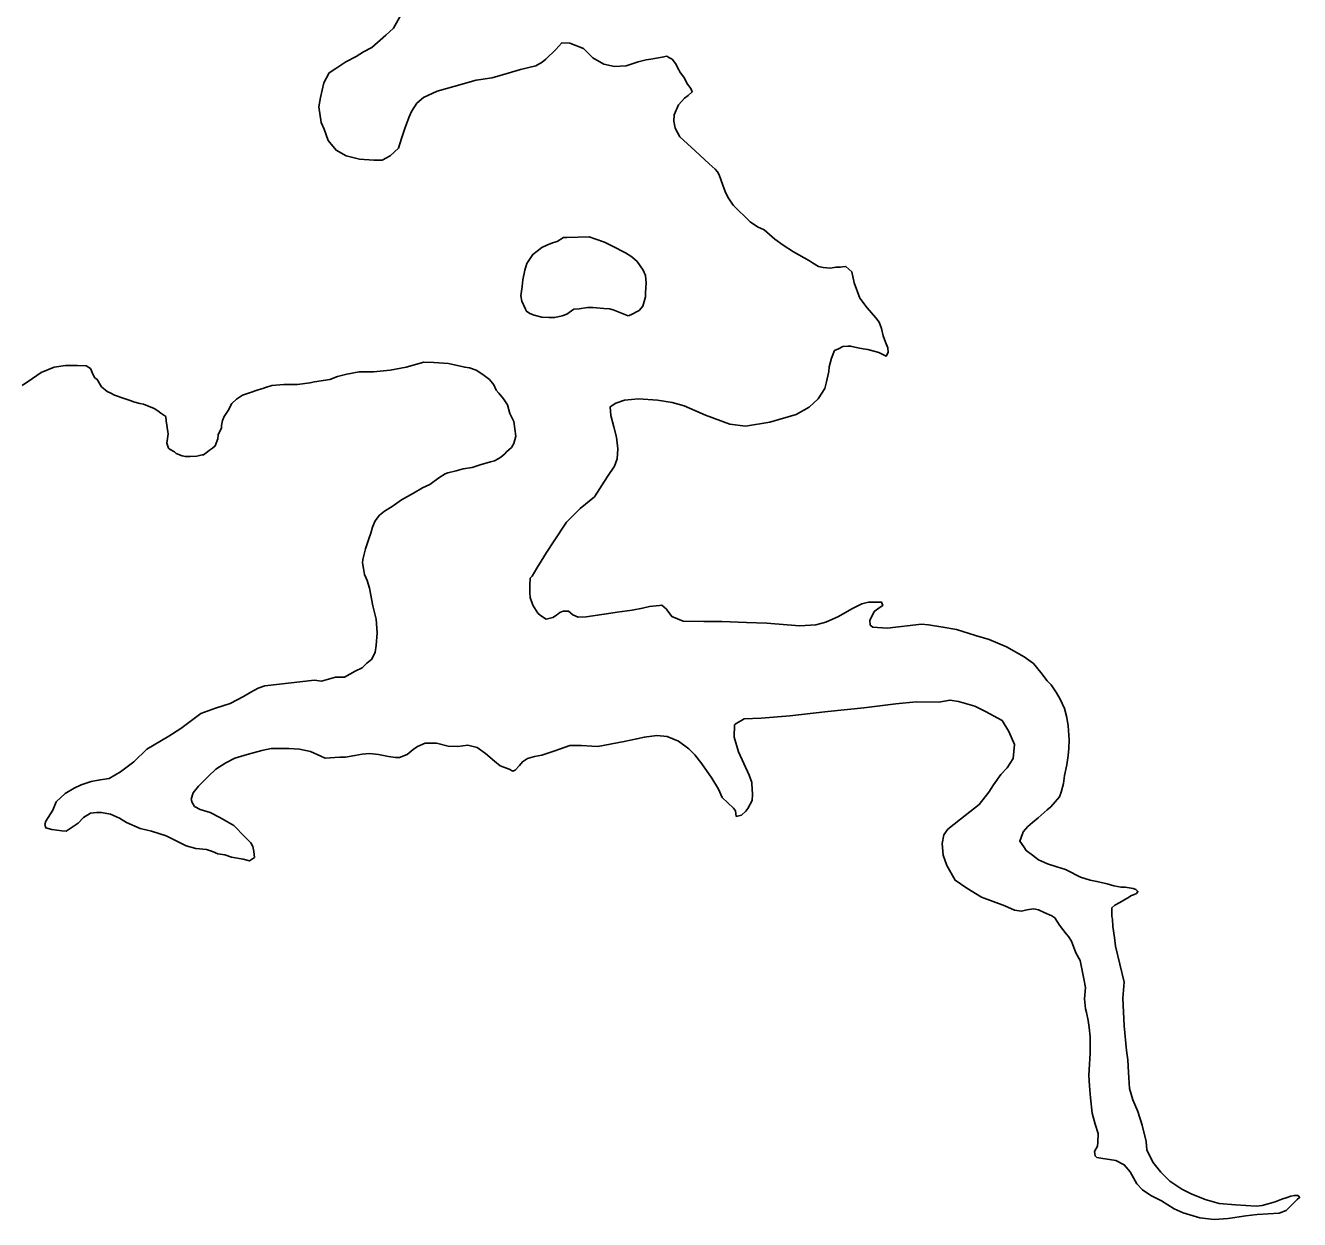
# Model space of a CAD drawing. Extents: x 1377389 to 1380723, y 1168351 to 1170484.
# Drawn here: x 1377725.66 to 1377760.58, y 1170194.77 to 1170227.49 of the extents above; entities that cross this region are included whole.
import ezdxf

# ---------------------------------------------------------------- set-up
doc = ezdxf.new("R2010")
doc.units = 0
doc.layers.add('B_Fill', color=7, linetype='Continuous')

msp = doc.modelspace()

# ---------------------------------------------------------------- linework, layer by layer
at = {"layer": 'B_Fill'}
for points in [[(1377735.953, 1170227.789), (1377735.748, 1170227.416), (1377735.53, 1170227.222), (1377735.154, 1170226.887), (1377734.926, 1170226.764), (1377734.718, 1170226.641), (1377734.439, 1170226.497)], [(1377734.439, 1170226.497), (1377734.162, 1170226.313), (1377733.983, 1170226.19), (1377733.837, 1170225.918), (1377733.742, 1170225.516), (1377733.695, 1170225.264), (1377733.761, 1170224.835), (1377733.843, 1170224.645), (1377733.957, 1170224.336), (1377734.171, 1170224.069), (1377734.443, 1170223.922), (1377734.814, 1170223.827), (1377735.205, 1170223.802), (1377735.435, 1170223.795), (1377735.653, 1170223.918), (1377735.88, 1170224.131), (1377735.967, 1170224.393), (1377736.063, 1170224.695), (1377736.169, 1170224.987), (1377736.237, 1170225.128), (1377736.384, 1170225.36), (1377736.562, 1170225.513), (1377736.94, 1170225.688), (1377737.399, 1170225.815), (1377738.006, 1170225.993), (1377738.446, 1170226.059), (1377738.884, 1170226.185), (1377739.223, 1170226.28), (1377739.641, 1170226.385), (1377739.82, 1170226.488), (1377739.919, 1170226.569), (1377740.196, 1170226.834), (1377740.353, 1170227.016), (1377740.573, 1170227.009), (1377740.955, 1170226.854), (1377741.209, 1170226.607), (1377741.511, 1170226.43), (1377741.802, 1170226.364), (1377742.122, 1170226.388), (1377742.45, 1170226.493), (1377742.67, 1170226.546), (1377742.799, 1170226.568), (1377743.109, 1170226.622), (1377743.238, 1170226.644), (1377743.289, 1170226.614), (1377743.379, 1170226.565), (1377743.471, 1170226.446), (1377743.563, 1170226.277), (1377743.594, 1170226.218), (1377743.716, 1170226.049), (1377743.757, 1170225.959), (1377743.798, 1170225.88), (1377743.89, 1170225.761), (1377743.931, 1170225.671), (1377743.822, 1170225.569), (1377743.723, 1170225.498), (1377743.644, 1170225.417), (1377743.556, 1170225.315), (1377743.439, 1170225.043), (1377743.431, 1170224.863), (1377743.464, 1170224.673), (1377743.587, 1170224.434), (1377744.012, 1170224.059), (1377744.397, 1170223.694), (1377744.559, 1170223.555), (1377744.62, 1170223.476), (1377744.671, 1170223.397), (1377744.774, 1170223.117), (1377744.837, 1170222.938), (1377744.909, 1170222.789), (1377745.051, 1170222.57), (1377745.517, 1170222.105), (1377745.719, 1170221.968), (1377745.9, 1170221.89), (1377746.194, 1170221.634), (1377746.426, 1170221.466), (1377746.708, 1170221.29), (1377747.141, 1170221.045), (1377747.232, 1170220.986), (1377747.393, 1170220.888), (1377747.524, 1170220.86), (1377747.724, 1170220.842), (1377747.864, 1170220.864), (1377747.994, 1170220.866), (1377748.054, 1170220.877), (1377748.144, 1170220.888), (1377748.305, 1170220.74), (1377748.369, 1170220.44), (1377748.525, 1170220.022), (1377748.728, 1170219.754), (1377748.962, 1170219.476), (1377749.053, 1170219.357), (1377749.116, 1170219.188), (1377749.168, 1170218.988), (1377749.231, 1170218.809), (1377749.293, 1170218.659), (1377749.304, 1170218.529), (1377749.246, 1170218.428), (1377749.135, 1170218.487), (1377749.044, 1170218.526), (1377748.743, 1170218.612)], [(1377742.171, 1170219.536), (1377741.768, 1170219.701), (1377741.668, 1170219.73), (1377741.508, 1170219.738), (1377741.308, 1170219.755), (1377741.208, 1170219.764), (1377741.058, 1170219.762), (1377740.828, 1170219.729), (1377740.688, 1170219.717), (1377740.49, 1170219.584), (1377740.37, 1170219.532), (1377740.161, 1170219.49), (1377740.001, 1170219.487), (1377739.811, 1170219.495), (1377739.6, 1170219.552), (1377739.479, 1170219.601), (1377739.389, 1170219.66), (1377739.358, 1170219.719), (1377739.265, 1170219.938), (1377739.233, 1170220.078), (1377739.27, 1170220.339), (1377739.288, 1170220.52), (1377739.344, 1170220.781), (1377739.402, 1170220.972), (1377739.559, 1170221.215), (1377739.677, 1170221.306), (1377739.806, 1170221.408), (1377739.945, 1170221.47), (1377740.104, 1170221.533), (1377740.234, 1170221.574), (1377740.403, 1170221.677), (1377740.493, 1170221.678), (1377741.102, 1170221.696)], [(1377741.102, 1170221.696), (1377741.263, 1170221.648), (1377741.524, 1170221.551), (1377741.746, 1170221.444), (1377742.098, 1170221.259), (1377742.28, 1170221.151), (1377742.421, 1170221.022), (1377742.584, 1170220.784), (1377742.646, 1170220.635), (1377742.669, 1170220.435), (1377742.652, 1170220.164), (1377742.654, 1170220.054), (1377742.577, 1170219.802), (1377742.479, 1170219.681), (1377742.25, 1170219.557), (1377742.171, 1170219.536)], [(1377748.743, 1170218.612), (1377748.613, 1170218.63), (1377748.473, 1170218.658), (1377748.272, 1170218.706), (1377748.192, 1170218.705), (1377748.062, 1170218.693), (1377747.943, 1170218.631), (1377747.833, 1170218.58), (1377747.746, 1170218.378), (1377747.689, 1170218.137), (1377747.671, 1170218.006), (1377747.615, 1170217.725), (1377747.567, 1170217.544), (1377747.381, 1170217.261), (1377747.134, 1170217.028), (1377746.776, 1170216.832), (1377746.059, 1170216.623), (1377745.39, 1170216.513), (1377744.959, 1170216.568), (1377744.296, 1170216.809), (1377743.713, 1170217.072), (1377743.382, 1170217.158), (1377742.981, 1170217.223), (1377742.46, 1170217.256), (1377742.071, 1170217.221), (1377741.842, 1170217.138), (1377741.683, 1170217.045), (1377741.696, 1170216.805), (1377741.78, 1170216.496), (1377741.854, 1170216.206), (1377741.888, 1170215.886), (1377741.871, 1170215.615), (1377741.804, 1170215.414), (1377741.608, 1170215.131), (1377741.255, 1170214.575), (1377740.859, 1170214.259), (1377740.484, 1170213.883), (1377740.131, 1170213.338), (1377739.935, 1170213.045), (1377739.788, 1170212.812), (1377739.67, 1170212.62), (1377739.543, 1170212.398), (1377739.494, 1170212.348), (1377739.476, 1170212.157), (1377739.479, 1170211.947), (1377739.491, 1170211.816), (1377739.563, 1170211.607), (1377739.696, 1170211.388), (1377739.777, 1170211.319), (1377739.928, 1170211.221), (1377740.108, 1170211.264), (1377740.207, 1170211.335), (1377740.306, 1170211.407), (1377740.396, 1170211.438), (1377740.536, 1170211.44), (1377740.657, 1170211.341), (1377740.808, 1170211.273), (1377741.028, 1170211.286), (1377741.696, 1170211.385), (1377741.876, 1170211.417), (1377742.285, 1170211.473), (1377742.565, 1170211.527), (1377742.764, 1170211.569), (1377743.034, 1170211.593), (1377743.094, 1170211.604), (1377743.225, 1170211.495), (1377743.245, 1170211.466), (1377743.368, 1170211.297), (1377743.679, 1170211.171), (1377744.25, 1170211.158), (1377744.74, 1170211.155), (1377745.42, 1170211.134), (1377745.98, 1170211.111), (1377746.531, 1170211.069), (1377746.881, 1170211.043), (1377747.321, 1170211.069), (1377747.59, 1170211.143), (1377747.938, 1170211.298), (1377748.305, 1170211.503), (1377748.584, 1170211.647), (1377748.763, 1170211.689), (1377749.123, 1170211.684), (1377749.154, 1170211.594), (1377749.085, 1170211.553), (1377749.045, 1170211.523), (1377748.916, 1170211.431), (1377748.8, 1170211.189), (1377748.811, 1170211.059), (1377748.882, 1170211), (1377749.272, 1170210.975), (1377750.211, 1170211.087), (1377750.411, 1170211.07), (1377750.802, 1170211.005), (1377751.173, 1170210.94), (1377751.695, 1170210.777), (1377752.067, 1170210.661), (1377752.549, 1170210.467), (1377753.033, 1170210.193), (1377753.285, 1170210.006), (1377753.489, 1170209.758), (1377753.662, 1170209.53)], [(1377730.648, 1170215.807), (1377730.539, 1170215.725), (1377730.499, 1170215.724), (1377730.349, 1170215.692), (1377730.17, 1170215.68), (1377730.04, 1170215.678), (1377729.949, 1170215.697), (1377729.788, 1170215.765), (1377729.738, 1170215.804), (1377729.627, 1170215.873), (1377729.576, 1170215.912), (1377729.535, 1170216.042), (1377729.571, 1170216.303), (1377729.561, 1170216.353), (1377729.517, 1170216.653), (1377729.505, 1170216.773), (1377729.364, 1170216.871), (1377729.283, 1170216.93), (1377729.182, 1170216.999), (1377728.891, 1170217.116), (1377728.791, 1170217.134), (1377728.62, 1170217.182), (1377728.55, 1170217.201), (1377728.359, 1170217.269), (1377728.098, 1170217.356), (1377727.997, 1170217.414), (1377727.896, 1170217.463), (1377727.745, 1170217.591), (1377727.622, 1170217.79), (1377727.561, 1170217.839), (1377727.51, 1170217.919), (1377727.438, 1170218.088), (1377727.317, 1170218.167), (1377727.087, 1170218.174), (1377726.757, 1170218.169), (1377726.447, 1170218.125), (1377726.089, 1170217.98), (1377725.851, 1170217.817), (1377725.564, 1170217.622)], [(1377730.461, 1170208.641), (1377730.869, 1170208.786), (1377731.268, 1170208.912), (1377731.635, 1170209.107), (1377731.834, 1170209.22), (1377732.032, 1170209.333), (1377732.221, 1170209.396), (1377733.579, 1170209.554), (1377733.77, 1170209.526), (1377734.158, 1170209.632), (1377734.398, 1170209.635), (1377734.696, 1170209.799), (1377734.885, 1170209.892), (1377735.014, 1170210.014), (1377735.152, 1170210.126), (1377735.24, 1170210.317), (1377735.267, 1170210.498), (1377735.293, 1170210.849), (1377735.268, 1170211.219), (1377735.173, 1170211.589), (1377735.087, 1170212.069), (1377735.024, 1170212.278), (1377734.952, 1170212.447), (1377734.92, 1170212.607), (1377734.898, 1170212.767), (1377734.907, 1170212.858), (1377734.973, 1170213.149), (1377735.069, 1170213.421), (1377735.127, 1170213.582), (1377735.165, 1170213.743), (1377735.243, 1170213.914), (1377735.361, 1170214.076), (1377735.5, 1170214.178), (1377735.708, 1170214.311), (1377735.965, 1170214.495), (1377736.293, 1170214.679), (1377736.541, 1170214.823), (1377736.74, 1170214.916), (1377736.988, 1170215.099), (1377737.156, 1170215.202), (1377737.236, 1170215.233), (1377737.465, 1170215.286), (1377737.655, 1170215.339), (1377737.904, 1170215.382), (1377738.123, 1170215.455), (1377738.402, 1170215.529), (1377738.512, 1170215.56), (1377738.611, 1170215.612), (1377738.681, 1170215.663), (1377738.799, 1170215.755), (1377738.839, 1170215.805), (1377738.977, 1170215.927), (1377739.046, 1170216.038), (1377739.093, 1170216.239), (1377739.038, 1170216.639), (1377738.935, 1170216.858), (1377738.872, 1170217.098), (1377738.76, 1170217.257), (1377738.628, 1170217.415), (1377738.557, 1170217.495), (1377738.495, 1170217.644), (1377738.373, 1170217.793), (1377738.231, 1170217.901), (1377738.11, 1170217.98), (1377738.01, 1170218.048), (1377737.829, 1170218.106), (1377737.698, 1170218.124), (1377737.247, 1170218.229), (1377736.847, 1170218.253), (1377736.577, 1170218.26), (1377736.088, 1170218.123), (1377735.649, 1170218.047), (1377735.2, 1170218.001), (1377734.8, 1170217.996), (1377734.461, 1170217.931), (1377734.212, 1170217.868), (1377734.003, 1170217.785), (1377733.583, 1170217.729), (1377733.454, 1170217.697), (1377733.114, 1170217.653), (1377732.734, 1170217.648), (1377732.405, 1170217.623), (1377732.235, 1170217.571), (1377732.166, 1170217.54), (1377732.036, 1170217.508), (1377731.797, 1170217.425), (1377731.608, 1170217.362), (1377731.439, 1170217.25), (1377731.311, 1170217.128), (1377731.213, 1170216.936), (1377731.105, 1170216.774), (1377731.057, 1170216.664), (1377731.038, 1170216.573), (1377731.029, 1170216.533), (1377731.029, 1170216.463), (1377730.942, 1170216.271), (1377730.933, 1170216.161), (1377730.856, 1170215.97), (1377730.787, 1170215.909), (1377730.697, 1170215.857), (1377730.648, 1170215.807)], [(1377753.662, 1170209.53), (1377753.773, 1170209.422), (1377753.916, 1170209.203), (1377754.018, 1170209.034), (1377754.131, 1170208.775), (1377754.195, 1170208.526), (1377754.238, 1170208.296), (1377754.263, 1170207.915), (1377754.256, 1170207.675), (1377754.238, 1170207.484), (1377754.201, 1170207.233), (1377754.135, 1170206.942), (1377754.108, 1170206.721), (1377754.041, 1170206.48), (1377753.993, 1170206.359), (1377753.756, 1170206.085), (1377753.657, 1170205.994), (1377753.41, 1170205.78), (1377753.262, 1170205.648), (1377753.133, 1170205.546), (1377753.005, 1170205.394), (1377752.986, 1170205.344), (1377752.908, 1170205.142), (1377753.021, 1170204.983), (1377753.082, 1170204.884), (1377753.253, 1170204.756), (1377753.425, 1170204.628), (1377753.667, 1170204.521), (1377753.928, 1170204.434), (1377754.159, 1170204.367), (1377754.29, 1170204.299), (1377754.481, 1170204.201), (1377754.571, 1170204.152), (1377754.842, 1170204.076), (1377755.023, 1170204.038), (1377755.304, 1170203.972), (1377755.485, 1170203.914), (1377755.685, 1170203.877), (1377755.795, 1170203.878), (1377755.965, 1170203.85), (1377756.016, 1170203.841), (1377756.086, 1170203.812), (1377756.147, 1170203.763), (1377756.107, 1170203.702), (1377756.028, 1170203.671), (1377755.968, 1170203.65), (1377755.869, 1170203.589), (1377755.651, 1170203.455), (1377755.512, 1170203.383), (1377755.432, 1170203.312), (1377755.436, 1170203.072), (1377755.446, 1170203.002), (1377755.459, 1170202.802), (1377755.503, 1170202.502), (1377755.536, 1170202.262), (1377755.769, 1170201.273), (1377755.735, 1170200.842), (1377755.774, 1170200.081), (1377755.833, 1170199.4), (1377755.867, 1170199.15), (1377755.891, 1170198.8), (1377755.917, 1170198.36), (1377756.011, 1170198.05), (1377756.145, 1170197.731), (1377756.26, 1170197.362), (1377756.376, 1170196.913), (1377756.389, 1170196.683), (1377756.553, 1170196.344), (1377756.777, 1170196.067), (1377757.02, 1170195.82), (1377757.353, 1170195.604), (1377757.604, 1170195.477), (1377757.986, 1170195.321), (1377758.378, 1170195.216), (1377758.818, 1170195.172), (1377759.389, 1170195.14), (1377759.549, 1170195.162), (1377759.718, 1170195.204), (1377759.907, 1170195.257), (1377760.087, 1170195.329), (1377760.236, 1170195.381), (1377760.335, 1170195.413), (1377760.435, 1170195.434), (1377760.535, 1170195.435), (1377760.576, 1170195.376), (1377760.507, 1170195.325), (1377760.448, 1170195.254), (1377760.211, 1170195.02), (1377760.021, 1170194.948), (1377759.412, 1170194.91), (1377759.102, 1170194.875), (1377758.623, 1170194.799), (1377758.234, 1170194.774), (1377757.843, 1170194.819), (1377757.391, 1170194.953), (1377757.14, 1170195.07), (1377756.797, 1170195.286), (1377756.505, 1170195.432), (1377756.273, 1170195.589), (1377756.121, 1170195.747), (1377755.936, 1170196.076)], [(1377755.936, 1170196.076), (1377755.774, 1170196.274), (1377755.542, 1170196.391), (1377755.131, 1170196.456), (1377755.021, 1170196.474), (1377754.971, 1170196.514), (1377754.959, 1170196.634), (1377755.037, 1170196.785), (1377755.046, 1170196.885), (1377755.053, 1170197.126), (1377754.979, 1170197.385), (1377754.895, 1170197.685), (1377754.85, 1170198.105), (1377754.816, 1170198.435), (1377754.802, 1170198.715), (1377754.81, 1170198.876), (1377754.834, 1170199.327), (1377754.838, 1170199.778), (1377754.815, 1170200.038), (1377754.782, 1170200.228), (1377754.74, 1170200.448), (1377754.708, 1170200.548), (1377754.685, 1170200.818), (1377754.711, 1170201.129), (1377754.668, 1170201.369), (1377754.561, 1170201.868), (1377754.448, 1170202.077), (1377754.324, 1170202.396), (1377754.243, 1170202.525), (1377754.182, 1170202.604), (1377753.998, 1170202.842), (1377753.866, 1170203.041), (1377753.785, 1170203.09), (1377753.574, 1170203.187), (1377753.423, 1170203.256), (1377753.293, 1170203.284), (1377753.163, 1170203.272), (1377753.103, 1170203.261), (1377752.953, 1170203.219), (1377752.763, 1170203.247), (1377752.502, 1170203.364), (1377752.18, 1170203.489), (1377751.858, 1170203.605), (1377751.455, 1170203.851), (1377751.142, 1170204.067), (1377750.907, 1170204.474), (1377750.813, 1170204.754), (1377750.779, 1170205.074), (1377750.826, 1170205.315), (1377750.934, 1170205.467), (1377751.281, 1170205.742), (1377751.538, 1170205.945), (1377751.795, 1170206.149), (1377752.061, 1170206.483), (1377752.188, 1170206.685), (1377752.385, 1170206.969), (1377752.562, 1170207.151), (1377752.729, 1170207.404), (1377752.764, 1170207.785), (1377752.609, 1170208.144), (1377752.426, 1170208.442), (1377751.972, 1170208.696), (1377751.68, 1170208.843), (1377751.229, 1170208.967), (1377750.998, 1170209.004), (1377750.689, 1170208.95), (1377750.069, 1170208.962), (1377749.509, 1170208.904), (1377748.631, 1170208.792), (1377747.652, 1170208.689), (1377746.603, 1170208.575), (1377745.824, 1170208.514), (1377745.354, 1170208.488), (1377745.106, 1170208.345), (1377745.086, 1170208.324), (1377745.081, 1170207.994), (1377745.196, 1170207.584), (1377745.494, 1170206.947), (1377745.567, 1170206.748), (1377745.567, 1170206.718), (1377745.581, 1170206.417), (1377745.573, 1170206.257), (1377745.456, 1170206.035), (1377745.397, 1170205.964), (1377745.279, 1170205.852), (1377745.139, 1170205.82), (1377745.117, 1170205.97), (1377745.066, 1170206.04), (1377744.752, 1170206.336), (1377744.649, 1170206.565), (1377744.465, 1170206.863), (1377744.19, 1170207.26), (1377744.007, 1170207.508), (1377743.835, 1170207.666), (1377743.552, 1170207.883), (1377743.24, 1170208.009), (1377742.96, 1170208.036), (1377742.621, 1170207.991), (1377742.411, 1170207.948), (1377742.062, 1170207.873), (1377741.344, 1170207.734)], [(1377741.344, 1170207.734), (1377741.184, 1170207.741), (1377740.893, 1170207.758), (1377740.573, 1170207.763), (1377740.295, 1170207.659), (1377740.135, 1170207.607), (1377739.807, 1170207.493), (1377739.607, 1170207.46), (1377739.418, 1170207.407), (1377739.279, 1170207.315), (1377739.2, 1170207.214), (1377739.082, 1170207.082), (1377739.012, 1170207.061), (1377738.912, 1170207.11), (1377738.67, 1170207.207), (1377738.509, 1170207.335), (1377738.266, 1170207.542), (1377738.034, 1170207.71), (1377737.783, 1170207.766), (1377737.503, 1170207.733), (1377737.243, 1170207.739), (1377736.922, 1170207.825), (1377736.612, 1170207.821), (1377736.403, 1170207.738), (1377736.284, 1170207.656), (1377736.116, 1170207.514), (1377735.907, 1170207.431), (1377735.797, 1170207.429), (1377735.607, 1170207.457), (1377735.336, 1170207.513), (1377735.086, 1170207.54), (1377734.886, 1170207.527), (1377734.686, 1170207.485), (1377734.427, 1170207.441), (1377734.277, 1170207.439), (1377733.867, 1170207.414), (1377733.756, 1170207.472), (1377733.465, 1170207.599), (1377733.164, 1170207.665), (1377732.874, 1170207.681), (1377732.394, 1170207.675), (1377732.134, 1170207.621), (1377731.736, 1170207.516), (1377731.397, 1170207.411), (1377731.149, 1170207.287), (1377730.871, 1170207.113), (1377730.673, 1170206.92), (1377730.397, 1170206.646), (1377730.249, 1170206.464), (1377730.201, 1170206.293), (1377730.223, 1170206.203), (1377730.294, 1170206.094), (1377730.445, 1170206.006), (1377730.716, 1170205.929), (1377730.988, 1170205.793), (1377731.371, 1170205.567), (1377731.665, 1170205.261), (1377731.837, 1170205.093), (1377731.889, 1170204.993), (1377731.92, 1170204.853), (1377731.932, 1170204.693), (1377731.794, 1170204.601), (1377731.623, 1170204.649), (1377731.302, 1170204.705), (1377731.121, 1170204.762), (1377730.931, 1170204.79), (1377730.78, 1170204.858), (1377730.619, 1170204.916), (1377730.329, 1170204.942), (1377730.058, 1170205.009), (1377729.515, 1170205.282), (1377729.113, 1170205.417), (1377728.802, 1170205.483), (1377728.43, 1170205.648), (1377728.238, 1170205.766), (1377727.987, 1170205.883), (1377727.736, 1170205.93), (1377727.606, 1170205.928), (1377727.436, 1170205.906), (1377727.248, 1170205.793), (1377727.1, 1170205.631), (1377726.773, 1170205.416), (1377726.652, 1170205.424), (1377726.382, 1170205.461), (1377726.211, 1170205.509), (1377726.19, 1170205.599), (1377726.219, 1170205.689), (1377726.405, 1170205.992), (1377726.502, 1170206.214), (1377726.749, 1170206.448), (1377726.987, 1170206.591), (1377727.186, 1170206.684), (1377727.455, 1170206.777), (1377727.704, 1170206.821), (1377727.954, 1170206.854), (1377728.262, 1170207.039), (1377728.628, 1170207.314), (1377728.984, 1170207.659), (1377729.589, 1170208.018), (1377729.916, 1170208.223), (1377730.461, 1170208.641)]]:
    msp.add_lwpolyline(points, dxfattribs=at)

doc.saveas('drawing.dxf')
